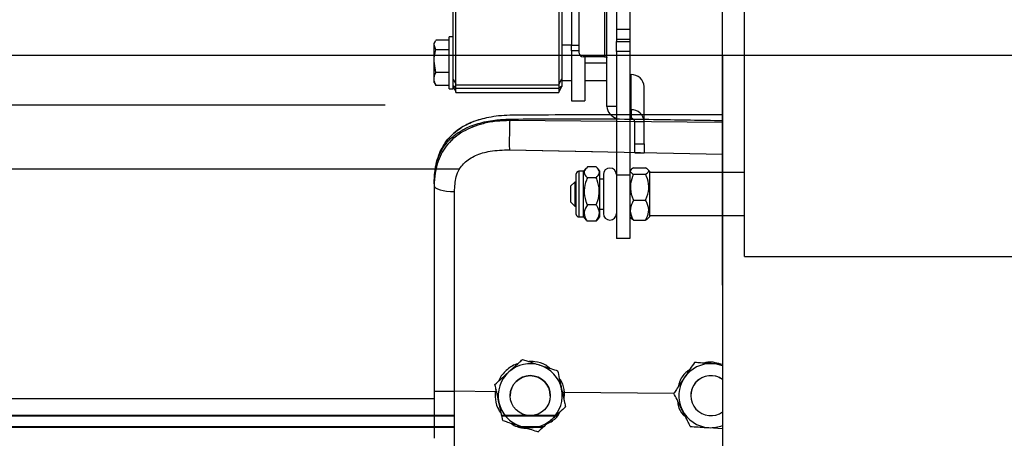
# Model space of a CAD drawing. Header units: inches. Extents: x 170 to 284, y 215 to 248.
# Tile 381 of 656: x 206.345 to 206.608, y 224.268 to 224.38. Entities that reach past the tile are written whole.
import ezdxf

# ---------------------------------------------------------------- set-up
doc = ezdxf.new("R2010")
doc.units = ezdxf.units.IN
doc.header["$LTSCALE"] = 0.25
doc.header["$MEASUREMENT"] = 0
doc.layers.add('RH FRONT OF HOOD', color=7, linetype='Continuous')

msp = doc.modelspace()

# ---------------------------------------------------------------- linework, layer by layer
at = {"layer": 'RH FRONT OF HOOD'}
for p, q in [((206.5385190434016, 224.3163068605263), (206.5385190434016, 224.4672121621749)), ((206.5326266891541, 224.3086416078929), (206.5326266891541, 224.4572977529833)), ((206.4607039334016, 224.3636854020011), (206.4607039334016, 224.4262946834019)), ((206.4613785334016, 224.3621796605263), (206.4613785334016, 224.4263159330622)), ((206.4888684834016, 224.4263159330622), (206.4888684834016, 224.3621796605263)), ((206.4897117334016, 224.426292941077), (206.4897117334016, 224.3638088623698)), ((206.5017533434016, 224.356418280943), (206.5017533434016, 224.4028902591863)), ((206.5042830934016, 224.3962795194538), (206.5042830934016, 224.3770205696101)), ((206.5078247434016, 224.3962795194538), (206.5078247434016, 224.3770205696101)), ((206.4923089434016, 224.3926313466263), (206.4923089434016, 224.3728576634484)), ((206.4943327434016, 224.3706941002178), (206.4943327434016, 224.3892882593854)), ((206.5010787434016, 224.3840420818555), (206.5010787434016, 224.369738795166)), ((206.5078247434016, 224.3770205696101), (206.5042830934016, 224.3770205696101)), ((206.5042830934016, 224.3770205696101), (206.5042830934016, 224.3743310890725)), ((206.5078247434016, 224.3770205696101), (206.5078247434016, 224.3743310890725)), ((206.4559442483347, 224.3739447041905), (206.4556107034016, 224.3733669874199)), ((206.4596583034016, 224.3741592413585), (206.456080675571, 224.3741592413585)), ((206.4607039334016, 224.3750872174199), (206.4596583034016, 224.3750872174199)), ((206.4596583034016, 224.3623752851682), (206.4596583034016, 224.3750872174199)), ((206.5078247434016, 224.3743310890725), (206.5042830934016, 224.3743310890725)), ((206.5042830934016, 224.3743310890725), (206.5042830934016, 224.3738321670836)), ((206.5078247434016, 224.3743310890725), (206.5078247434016, 224.3738321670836)), ((206.4556107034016, 224.372868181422), (206.4556107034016, 224.3733669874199)), ((206.4560806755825, 224.3715771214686), (206.4556107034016, 224.372868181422)), ((206.4556107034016, 224.3685500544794), (206.4556107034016, 224.372868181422)), ((206.4596583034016, 224.3715771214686), (206.4560806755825, 224.3715771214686)), ((206.4923089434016, 224.3728273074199), (206.4897117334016, 224.3728273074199)), ((206.4923089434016, 224.371322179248), (206.4923089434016, 224.3728576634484)), ((206.4923089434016, 224.3728576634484), (206.4943327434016, 224.3728576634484)), ((206.4923089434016, 224.371322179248), (206.4923089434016, 224.3579634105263)), ((206.4943327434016, 224.371322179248), (206.4923089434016, 224.371322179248)), ((206.5042830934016, 224.3738321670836), (206.5078247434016, 224.3738321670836)), ((206.5042830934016, 224.3711426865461), (206.5042830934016, 224.3738321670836)), ((206.5078247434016, 224.3738321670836), (206.5078247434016, 224.3711426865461)), ((202.2777556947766, 224.3701573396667), (206.7721258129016, 224.3701573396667)), ((206.5010787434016, 224.369738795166), (206.4953868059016, 224.369738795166)), ((206.4958505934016, 224.369738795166), (206.4958505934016, 224.3579634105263)), ((206.5078247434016, 224.3711426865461), (206.5042830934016, 224.3711426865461)), ((206.5042830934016, 224.3711426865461), (206.5042830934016, 224.3381107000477)), ((206.5078247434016, 224.3711426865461), (206.5078247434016, 224.3381107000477)), ((206.5326438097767, 224.3701573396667), (206.5326438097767, 224.3332527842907)), ((206.456080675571, 224.3655229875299), (206.4556107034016, 224.3685500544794)), ((206.4556107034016, 224.3637869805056), (206.4556107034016, 224.3685500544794)), ((206.4958505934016, 224.3680824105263), (206.5017533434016, 224.3680824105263)), ((206.4556107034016, 224.3628432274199), (206.4556107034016, 224.3637869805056)), ((206.4596583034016, 224.3655229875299), (206.456080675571, 224.3655229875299)), ((206.4607039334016, 224.3636854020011), (206.4613785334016, 224.3625169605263)), ((206.4607039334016, 224.361940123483), (206.4607039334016, 224.3636854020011)), ((206.4888684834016, 224.3623483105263), (206.4897117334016, 224.3638088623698)), ((206.4897117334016, 224.3638088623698), (206.4897117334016, 224.3619923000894)), ((206.4897117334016, 224.3633829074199), (206.4923089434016, 224.3633829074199)), ((206.4958505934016, 224.3633829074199), (206.5017533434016, 224.3633829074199)), ((206.5078247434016, 224.3649400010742), (206.5081957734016, 224.3649400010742)), ((206.5081957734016, 224.3555317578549), (206.5081957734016, 224.3649400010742)), ((206.4556107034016, 224.3628432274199), (206.4559442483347, 224.3622655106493)), ((206.4559873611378, 224.3622904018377), (206.456080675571, 224.3620509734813)), ((206.4596583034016, 224.3620509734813), (206.456080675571, 224.3620509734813)), ((206.4596583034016, 224.3611229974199), (206.4596583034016, 224.3623752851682)), ((206.4596583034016, 224.3611229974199), (206.4607039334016, 224.3611229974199)), ((206.4613785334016, 224.361446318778), (206.4607039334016, 224.361940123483)), ((206.4607039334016, 224.3616410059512), (206.4607039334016, 224.361940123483)), ((206.4607039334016, 224.3616410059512), (206.4613785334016, 224.3604725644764)), ((206.4607039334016, 224.3611229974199), (206.4607039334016, 224.3616410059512)), ((206.4613785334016, 224.3621796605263), (206.4888684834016, 224.3621796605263)), ((206.4613785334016, 224.3613037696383), (206.4613785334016, 224.3621796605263)), ((206.4613785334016, 224.3613037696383), (206.4888684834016, 224.3613037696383)), ((206.4613785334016, 224.3601352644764), (206.4613785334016, 224.3613037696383)), ((206.4888684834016, 224.3621796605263), (206.4888684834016, 224.3613037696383)), ((206.4888684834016, 224.3613750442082), (206.4897117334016, 224.3619923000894)), ((206.4888684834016, 224.3603039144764), (206.4897117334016, 224.3617644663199)), ((206.4888684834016, 224.3613037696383), (206.4888684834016, 224.3601352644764)), ((206.4897117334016, 224.3619923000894), (206.4897117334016, 224.3617644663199)), ((206.5117036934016, 224.3523525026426), (206.5117036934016, 224.3617607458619)), ((206.4613785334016, 224.3601352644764), (206.4888684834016, 224.3601352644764)), ((202.5904137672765, 224.3568718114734), (206.4425538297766, 224.3568718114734)), ((206.4923089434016, 224.3579634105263), (206.4958505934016, 224.3579634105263)), ((206.5042830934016, 224.356418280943), (206.5017533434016, 224.356418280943)), ((206.5081957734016, 224.3555317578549), (206.5078247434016, 224.3555317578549)), ((206.5081957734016, 224.3555317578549), (206.5081957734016, 224.3532390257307)), ((206.5081957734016, 224.3532390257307), (206.5078247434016, 224.3532390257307)), ((206.5326438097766, 224.3521234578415), (206.4757965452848, 224.3526601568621)), ((206.5117036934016, 224.3523525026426), (206.5091739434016, 224.3523525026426)), ((206.5091739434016, 224.3464822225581), (206.5091739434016, 224.3523525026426)), ((206.5117036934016, 224.3464822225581), (206.5117036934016, 224.3523525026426)), ((206.5091739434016, 224.3464822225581), (206.5117036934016, 224.3464822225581)), ((206.5091739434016, 224.3440478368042), (206.5091739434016, 224.3464822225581)), ((206.5117036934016, 224.3464822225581), (206.5117036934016, 224.3440478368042)), ((206.4757005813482, 224.3448713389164), (206.4978718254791, 224.3444003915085)), ((206.4757005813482, 224.3448713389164), (206.5326438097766, 224.3436617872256)), ((206.5091739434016, 224.3440478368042), (206.5117036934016, 224.3440478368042)), ((202.5768719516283, 224.3397961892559), (206.4624382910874, 224.3397961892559)), ((206.4962210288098, 224.3399779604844), (206.4955132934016, 224.3391522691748)), ((206.4988862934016, 224.340284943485), (206.4965251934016, 224.340284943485)), ((206.4998981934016, 224.3391522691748), (206.4992334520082, 224.3399278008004)), ((206.5088366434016, 224.3400238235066), (206.5120747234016, 224.3400238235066)), ((206.4935738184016, 224.3336528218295), (206.4935738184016, 224.3384776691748)), ((206.4955132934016, 224.3391522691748), (206.4942484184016, 224.3391522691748)), ((206.4942484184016, 224.3391522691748), (206.4942484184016, 224.33372994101)), ((206.4955132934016, 224.33372994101), (206.4955132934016, 224.3391522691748)), ((206.4988862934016, 224.337380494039), (206.4965251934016, 224.337380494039)), ((206.4998981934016, 224.33372994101), (206.4998981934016, 224.3391522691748)), ((206.5008089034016, 224.3382413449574), (206.5008089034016, 224.3278187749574)), ((206.5078247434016, 224.3381107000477), (206.5042830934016, 224.3381107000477)), ((206.5042830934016, 224.3381107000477), (206.5042830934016, 224.3211952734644)), ((206.5081926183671, 224.3395814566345), (206.5078247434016, 224.3391522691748)), ((206.5081926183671, 224.3395814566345), (206.5078247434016, 224.3391522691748)), ((206.5078247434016, 224.3381107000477), (206.5078247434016, 224.3211952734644)), ((206.5088366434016, 224.338347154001), (206.5120747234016, 224.338347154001)), ((206.5130866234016, 224.3391522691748), (206.512704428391, 224.3395981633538)), ((206.5130866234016, 224.3391522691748), (206.512704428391, 224.3395981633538)), ((206.5130866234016, 224.3391522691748), (206.5130866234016, 224.32690785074)), ((206.5385190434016, 224.3387641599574), (206.5130866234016, 224.3387641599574)), ((206.5385190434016, 224.3387641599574), (206.5130866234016, 224.3387641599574)), ((206.4556010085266, 224.3357369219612), (206.4556010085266, 224.33524860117)), ((206.4556010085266, 224.3357369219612), (206.4556010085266, 224.33524860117)), ((206.4931521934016, 224.3362344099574), (206.4921402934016, 224.3352225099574)), ((206.4931521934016, 224.3362344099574), (206.4921402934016, 224.3352225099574)), ((206.4921402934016, 224.3308376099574), (206.4921402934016, 224.3352225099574)), ((206.4935738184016, 224.3362344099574), (206.4931521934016, 224.3362344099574)), ((206.4935738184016, 224.3362344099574), (206.4931521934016, 224.3362344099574)), ((206.4931521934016, 224.3362344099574), (206.4931521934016, 224.3298257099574)), ((206.5008089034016, 224.3370439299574), (206.4998981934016, 224.3370439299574)), ((206.4935738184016, 224.32758245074), (206.4935738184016, 224.3336528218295)), ((206.4942484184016, 224.33372994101), (206.4942484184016, 224.32690785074)), ((206.4955132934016, 224.32690785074), (206.4955132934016, 224.33372994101)), ((206.4998981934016, 224.32690785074), (206.4998981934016, 224.33372994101)), ((206.5326438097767, 224.3332527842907), (206.5326438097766, 220.1328032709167)), ((206.4921402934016, 224.3308376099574), (206.4931521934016, 224.3298257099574)), ((206.4921402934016, 224.3308376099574), (206.4931521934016, 224.3298257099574)), ((206.4931521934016, 224.3298257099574), (206.4935738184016, 224.3298257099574)), ((206.4931521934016, 224.3298257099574), (206.4935738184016, 224.3298257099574)), ((206.4988862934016, 224.3301256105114), (206.4965251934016, 224.3301256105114)), ((206.5088366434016, 224.3313533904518), (206.5120747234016, 224.3313533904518)), ((206.4942484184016, 224.32690785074), (206.4955132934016, 224.32690785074)), ((206.4955132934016, 224.32690785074), (206.4962210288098, 224.3260821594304)), ((206.4992334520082, 224.3261323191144), (206.4998981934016, 224.32690785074)), ((206.4998981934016, 224.3290161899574), (206.5008089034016, 224.3290161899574)), ((206.5078247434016, 224.32690785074), (206.5081926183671, 224.3264786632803)), ((206.5078247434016, 224.32690785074), (206.5081926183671, 224.3264786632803)), ((206.512704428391, 224.326461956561), (206.5130866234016, 224.32690785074)), ((206.512704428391, 224.326461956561), (206.5130866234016, 224.32690785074)), ((206.5130866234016, 224.3272959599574), (206.5385190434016, 224.3272959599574)), ((206.5130866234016, 224.3272959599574), (206.5385190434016, 224.3272959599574)), ((206.4965251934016, 224.3257751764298), (206.4962826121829, 224.3261349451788)), ((206.4988862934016, 224.3257751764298), (206.4965251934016, 224.3257751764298)), ((206.4992278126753, 224.3261371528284), (206.4988862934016, 224.3257751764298)), ((206.5088366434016, 224.3260362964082), (206.5082562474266, 224.3265332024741)), ((206.5088366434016, 224.3260362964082), (206.5082562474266, 224.3265332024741)), ((206.5088366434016, 224.3260362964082), (206.5120747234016, 224.3260362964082)), ((206.5078247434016, 224.3211952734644), (206.5042830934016, 224.3211952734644)), ((206.5385190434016, 224.3163068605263), (206.8716027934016, 224.3163068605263)), ((206.5385190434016, 224.3163068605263), (206.8716027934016, 224.3163068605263)), ((206.4791715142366, 224.2888050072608), (206.4791715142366, 224.2888033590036)), ((206.5251150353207, 224.2880085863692), (206.5251150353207, 224.2880102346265)), ((206.5261639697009, 224.2879423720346), (206.5251150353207, 224.2880102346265)), ((206.4885896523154, 224.2858043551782), (206.4885896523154, 224.285802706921)), ((206.4718638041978, 224.2821489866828), (206.4718638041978, 224.2821473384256)), ((206.4556010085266, 224.2803878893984), (206.4556010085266, 224.2738697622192)), ((206.4719722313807, 224.2802137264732), (206.4610586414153, 224.2803181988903)), ((206.4721575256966, 224.2808032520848), (206.4719722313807, 224.2802137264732)), ((206.4719722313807, 224.2802137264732), (206.4719744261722, 224.2802135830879)), ((206.4904099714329, 224.2800371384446), (206.4898619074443, 224.2799831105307)), ((206.4903128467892, 224.277919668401), (206.4904099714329, 224.2800371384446)), ((206.4904099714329, 224.2800371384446), (206.4904116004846, 224.2800372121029)), ((206.5196436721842, 224.2797573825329), (206.4904116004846, 224.2800372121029)), ((206.5196296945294, 224.2797856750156), (206.5196296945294, 224.2797873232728)), ((206.292955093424, 224.2784037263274), (206.4556010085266, 224.2784037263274)), ((206.4759317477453, 224.2791464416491), (206.4759317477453, 224.2791456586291)), ((206.4866321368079, 224.2791456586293), (206.4866321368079, 224.2791464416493)), ((206.5241434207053, 224.2791464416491), (206.5241434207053, 224.2791456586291)), ((206.4907000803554, 224.2761476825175), (206.4907000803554, 224.2761460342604)), ((206.4610578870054, 224.2738691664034), (202.5719097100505, 224.2738691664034)), ((202.5719097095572, 224.2737537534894), (206.4610578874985, 224.2737537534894)), ((206.4887257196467, 224.2738691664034), (206.4736729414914, 224.2738691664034)), ((206.4736981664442, 224.2737537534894), (206.4886395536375, 224.2737537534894)), ((202.5719096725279, 224.2707070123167), (206.4610579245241, 224.2707070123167)), ((206.4610579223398, 224.2708213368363), (202.5719096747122, 224.2708213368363)), ((206.4556010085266, 224.2705524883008), (206.4556010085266, 224.267802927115)), ((206.484854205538, 224.2708213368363), (206.4778946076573, 224.2708213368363)), ((206.4782829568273, 224.2707070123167), (206.4847286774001, 224.2707070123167)), ((206.5289402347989, 224.2706040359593), (206.5326438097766, 224.2703642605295))]:
    msp.add_line(p, q, dxfattribs=at)
at = {"layer": 'RH FRONT OF HOOD', "flags": 128}
for points in [[(206.5010787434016, 224.369738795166), (206.5012103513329, 224.3697333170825), (206.5013369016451, 224.3697170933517), (206.5014535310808, 224.3696907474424), (206.5015557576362, 224.3696552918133), (206.5016396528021, 224.3696120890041), (206.5017019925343, 224.3695627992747), (206.5017403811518, 224.3695093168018), (206.5017533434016, 224.3694536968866)], [(206.4556010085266, 224.33524860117), (206.4557049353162, 224.3349528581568), (206.4560128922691, 224.3346679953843), (206.4565135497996, 224.3344044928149), (206.4571884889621, 224.3341720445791), (206.4580128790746, 224.3339792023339), (206.458956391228, 224.3338330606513), (206.4599843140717, 224.3337389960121), (206.4610588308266, 224.3337004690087)], [(206.4556010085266, 224.33524860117), (206.4557049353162, 224.3349528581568), (206.4560128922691, 224.3346679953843), (206.4565135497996, 224.3344044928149), (206.457188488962, 224.3341720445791), (206.4580128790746, 224.3339792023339), (206.458956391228, 224.3338330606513), (206.4599843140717, 224.3337389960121), (206.4610588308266, 224.3337004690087)]]:
    msp.add_lwpolyline(points, dxfattribs=at)
at = {"layer": 'RH FRONT OF HOOD'}
msp.add_circle((206.4812819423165, 224.2791456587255), 0.005350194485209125, dxfattribs=at)
for centre, radius, start, end in [((206.4953397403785, 224.3707460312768), 0.001008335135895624, 182.9521409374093, 272.6753367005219), ((206.5083524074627, 224.3615879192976), 0.003355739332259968, 2.952140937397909, 92.67533670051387), ((206.5049821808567, 224.3565189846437), 0.003230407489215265, 181.7864099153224, 257.501829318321), ((206.5083524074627, 224.3521796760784), 0.003355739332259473, 2.952140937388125, 92.67533670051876), ((206.5082394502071, 224.3523043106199), 0.0009357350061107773, 2.952140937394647, 92.67533670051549), ((206.5025459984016, 224.3382413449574), 0.001737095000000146, 0, 180), ((206.4942484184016, 224.3384776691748), 0.0006746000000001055, 90, 180), ((206.4942484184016, 224.32758245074), 0.0006746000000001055, 180, 270.0000000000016), ((206.5025459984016, 224.3278187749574), 0.001737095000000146, 180, 0), ((206.4812819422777, 224.2791464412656), 0.008560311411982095, 72.32793711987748, 132.3279357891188), ((206.4812819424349, 224.2791464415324), 0.008560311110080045, 12.32793744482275, 72.32793758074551), ((206.5294936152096, 224.2791464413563), 0.008560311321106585, 86.29353550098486, 146.2935346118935), ((206.5294936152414, 224.2791464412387), 0.008560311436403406, 68.4076756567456, 86.29353576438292), ((206.4812819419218, 224.2791464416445), 0.008560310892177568, 132.327935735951, 192.3279369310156), ((206.4812819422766, 224.2791464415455), 0.005350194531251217, 1.112057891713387e-06, 179.9999988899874), ((206.5294936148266, 224.2791464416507), 0.008560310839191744, 146.2935348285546, 206.2935362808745), ((206.5294936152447, 224.2791464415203), 0.005350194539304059, 53.92810144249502, 179.9999986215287), ((206.5294936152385, 224.2791456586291), 0.005350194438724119, 53.92810057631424, 306.0718994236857), ((206.4812819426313, 224.2791464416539), 0.00856031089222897, 312.327935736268, 12.32793693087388), ((206.4812819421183, 224.2791464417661), 0.00856031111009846, 192.3279374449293, 252.3279375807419), ((206.5294936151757, 224.2791464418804), 0.008560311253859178, 206.2935366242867, 266.2935360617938), ((206.4812819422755, 224.2791464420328), 0.008560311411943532, 252.3279371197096, 312.3279357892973), ((206.529493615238, 224.279146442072), 0.008560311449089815, 266.2935357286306, 291.5923243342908)]:
    msp.add_arc(centre, radius, start, end, dxfattribs=at)
for points, knots in [([(206.4556107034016, 224.372868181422), (206.4556110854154, 224.3728987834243), (206.4556155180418, 224.373253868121), (206.4558098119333, 224.373601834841), (206.4559873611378, 224.373919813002)], [0, 0, 0, 0, 0.08618226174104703, 0.9999999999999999, 0.9999999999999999, 0.9999999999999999, 0.9999999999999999]), ([(206.4556107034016, 224.3685500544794), (206.4556111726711, 224.3686217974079), (206.455617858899, 224.3696440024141), (206.4558576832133, 224.3706457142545), (206.4560806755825, 224.3715771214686)], [0, 0, 0, 0, 0.07018448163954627, 1, 1, 1, 1]), ([(206.4556107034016, 224.3637869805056), (206.4556176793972, 224.3639448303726), (206.4556436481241, 224.3645324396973), (206.4558960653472, 224.3651045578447), (206.456080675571, 224.3655229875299)], [0, 0, 0, 0, 0.2686306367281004, 1, 1, 1, 1]), ([(206.456080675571, 224.3620509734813), (206.4560097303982, 224.3621967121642), (206.4557342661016, 224.3627625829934), (206.4556633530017, 224.3633504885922), (206.4556107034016, 224.3637869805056)], [0, 0, 0, 0, 0.2575476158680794, 1, 1, 1, 1]), ([(206.4556010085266, 224.3357369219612), (206.4556637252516, 224.3370933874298), (206.4557821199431, 224.3396540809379), (206.4567516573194, 224.3431450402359), (206.4580408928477, 224.345556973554), (206.4594047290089, 224.3472596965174), (206.4604876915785, 224.3483030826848), (206.4615466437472, 224.3491315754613), (206.4625360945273, 224.3497915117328), (206.4637704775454, 224.3504865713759), (206.4653644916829, 224.3512122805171), (206.4680282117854, 224.3521203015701), (206.4715633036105, 224.3528802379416), (206.474469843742, 224.3530115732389), (206.4757965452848, 224.3530715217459)], [0, 0, 0, 0, 0.1307156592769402, 0.2467609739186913, 0.3577928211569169, 0.4170971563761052, 0.4791482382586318, 0.5177152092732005, 0.5590896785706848, 0.6032945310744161, 0.663348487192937, 0.7353692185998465, 0.8792082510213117, 1, 1, 1, 1]), ([(206.4556010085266, 224.3357369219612), (206.4556637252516, 224.3370933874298), (206.4557821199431, 224.3396540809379), (206.4567516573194, 224.3431450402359), (206.4580408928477, 224.345556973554), (206.4594047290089, 224.3472596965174), (206.4604876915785, 224.3483030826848), (206.4615466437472, 224.3491315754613), (206.4625360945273, 224.3497915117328), (206.4637704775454, 224.3504865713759), (206.4653644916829, 224.3512122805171), (206.4680282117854, 224.3521203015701), (206.4715633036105, 224.3528802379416), (206.474469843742, 224.3530115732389), (206.4757965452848, 224.3530715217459)], [0, 0, 0, 0, 0.1307156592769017, 0.2467609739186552, 0.3577928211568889, 0.4170971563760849, 0.4791482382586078, 0.5177152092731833, 0.5590896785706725, 0.6032945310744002, 0.6633484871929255, 0.7353692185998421, 0.8792082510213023, 1, 1, 1, 1]), ([(206.4556874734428, 224.3377800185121), (206.4558064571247, 224.3388504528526), (206.456021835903, 224.3407881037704), (206.4567667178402, 224.3433067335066), (206.4576239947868, 224.3452164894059), (206.4586992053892, 224.3469691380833), (206.4600142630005, 224.348557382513), (206.4614849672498, 224.349852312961), (206.4628586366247, 224.3508121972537), (206.4643012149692, 224.3516436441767), (206.4666794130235, 224.3527107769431), (206.4696158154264, 224.353523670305), (206.4729247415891, 224.3540521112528), (206.4748164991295, 224.3541251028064), (206.4758151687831, 224.3541636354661)], [0, 0, 0, 0, 0.1084465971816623, 0.1963050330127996, 0.269182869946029, 0.3279968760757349, 0.4149595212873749, 0.4916410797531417, 0.53897604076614, 0.5941910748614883, 0.6694152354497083, 0.8148545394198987, 0.9022606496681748, 1, 1, 1, 1]), ([(206.4686430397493, 224.3531343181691), (206.4677777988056, 224.3529166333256), (206.4658946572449, 224.3524428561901), (206.4636454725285, 224.3513186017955), (206.4616545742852, 224.350004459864), (206.4600146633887, 224.3485568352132), (206.4586991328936, 224.3469692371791), (206.4576240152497, 224.3452164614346), (206.4567667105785, 224.3433067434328), (206.4560218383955, 224.3407881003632), (206.4558064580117, 224.3388504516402), (206.4556874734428, 224.3377800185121)], [0, 0, 0, 0, 0.1184925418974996, 0.2578914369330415, 0.3525112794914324, 0.4535004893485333, 0.5680298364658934, 0.6454875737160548, 0.7414673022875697, 0.8571764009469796, 1, 1, 1, 1]), ([(206.4757965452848, 224.3530715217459), (206.4821023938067, 224.3531108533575), (206.495341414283, 224.3531934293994), (206.5142910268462, 224.3530122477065), (206.5269315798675, 224.3527912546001), (206.5326438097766, 224.3526913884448)], [0, 0, 0, 0, 0.3326703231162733, 0.6984356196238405, 1, 1, 1, 1]), ([(206.4758151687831, 224.3541636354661), (206.4850321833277, 224.3542315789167), (206.5031190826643, 224.3543649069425), (206.5220626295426, 224.3543075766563), (206.5317883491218, 224.3542547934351), (206.5326438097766, 224.3542501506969)], [0, 0, 0, 0, 0.4865830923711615, 0.9548405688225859, 1, 1, 1, 1]), ([(206.4757965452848, 224.3526601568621), (206.474580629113, 224.3526268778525), (206.4721488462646, 224.3525603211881), (206.4688080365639, 224.3519385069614), (206.4658502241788, 224.3509962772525), (206.4633076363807, 224.34977860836), (206.4610761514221, 224.3482331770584), (206.4592044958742, 224.3463919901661), (206.4577235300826, 224.3442616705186), (206.4565479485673, 224.3416924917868), (206.455755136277, 224.3386406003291), (206.4556524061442, 224.3363797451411), (206.4556010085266, 224.33524860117)], [0, 0, 0, 0, 0.1111703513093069, 0.2223361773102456, 0.3162781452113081, 0.4102081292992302, 0.5024030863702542, 0.5945790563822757, 0.6845432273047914, 0.7745043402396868, 0.8871807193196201, 0.9999999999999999, 0.9999999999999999, 0.9999999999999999, 0.9999999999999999]), ([(206.4757965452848, 224.3526601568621), (206.4745997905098, 224.3526284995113), (206.4721675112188, 224.3525641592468), (206.4688379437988, 224.3519454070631), (206.4658595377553, 224.3510022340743), (206.4633279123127, 224.3497886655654), (206.4610823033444, 224.3482427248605), (206.4592197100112, 224.3464075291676), (206.457726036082, 224.3442723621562), (206.4565567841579, 224.34171780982), (206.4557599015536, 224.3386414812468), (206.4556544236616, 224.3363891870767), (206.4556010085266, 224.33524860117)], [0, 0, 0, 0, 0.1094013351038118, 0.2223468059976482, 0.315179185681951, 0.4102231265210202, 0.5012749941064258, 0.5946006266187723, 0.6834485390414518, 0.7745330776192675, 0.8858211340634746, 1, 1, 1, 1]), ([(206.4757965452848, 224.3526601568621), (206.475774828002, 224.3520843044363), (206.4757297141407, 224.3508880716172), (206.4756886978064, 224.3486630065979), (206.4756754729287, 224.3464856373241), (206.4756924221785, 224.345395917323), (206.4757005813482, 224.3448713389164)], [0, 0, 0, 0, 0.2406941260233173, 0.4999999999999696, 0.7593058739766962, 1, 1, 1, 1]), ([(206.4757965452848, 224.3526601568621), (206.475774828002, 224.3520843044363), (206.4757297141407, 224.3508880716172), (206.4756886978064, 224.3486630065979), (206.4756754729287, 224.3464856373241), (206.4756924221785, 224.345395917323), (206.4757005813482, 224.3448713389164)], [0, 0, 0, 0, 0.2406941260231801, 0.4999999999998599, 0.7593058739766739, 1, 1, 1, 1]), ([(206.4614844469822, 224.3376337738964), (206.4614844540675, 224.337633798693), (206.4615870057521, 224.3379927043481), (206.4620821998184, 224.3393988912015), (206.4636182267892, 224.3416015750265), (206.4666852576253, 224.343504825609), (206.470801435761, 224.3447164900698), (206.4739542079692, 224.3448161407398), (206.4757005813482, 224.3448713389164)], [0, 0, 0, 0, 4.497367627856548e-06, 0.06509473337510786, 0.261670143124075, 0.475310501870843, 0.7093656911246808, 1, 1, 1, 1]), ([(206.4614844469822, 224.3376337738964), (206.4614844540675, 224.337633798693), (206.4615870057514, 224.3379927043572), (206.4620821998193, 224.3393988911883), (206.4636182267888, 224.3416015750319), (206.4666852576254, 224.3435048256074), (206.470801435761, 224.3447164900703), (206.4739542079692, 224.34481614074), (206.4757005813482, 224.3448713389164)], [0, 0, 0, 0, 4.497367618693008e-06, 0.06509473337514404, 0.261670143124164, 0.4753105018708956, 0.709365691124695, 1, 1, 1, 1]), ([(206.4965251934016, 224.340284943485), (206.4961687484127, 224.3398886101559), (206.4954517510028, 224.3390913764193), (206.4958353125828, 224.3380653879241), (206.4963765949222, 224.3375280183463), (206.4965251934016, 224.337380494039)], [0, 0, 0, 0, 0.4176583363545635, 0.8401294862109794, 0.9999999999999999, 0.9999999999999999, 0.9999999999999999, 0.9999999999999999]), ([(206.4988862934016, 224.337380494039), (206.4992427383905, 224.3377768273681), (206.4999597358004, 224.3385740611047), (206.4995761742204, 224.3396000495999), (206.499034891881, 224.3401374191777), (206.4988862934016, 224.340284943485)], [0, 0, 0, 0, 0.417658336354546, 0.840129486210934, 1, 1, 1, 1]), ([(206.5088366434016, 224.3400238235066), (206.5084801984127, 224.339795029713), (206.5077632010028, 224.3393348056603), (206.5081467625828, 224.3387425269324), (206.5086880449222, 224.3384323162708), (206.5088366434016, 224.338347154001)], [0, 0, 0, 0, 0.417658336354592, 0.840129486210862, 1, 1, 1, 1]), ([(206.5088366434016, 224.3400238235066), (206.5084801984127, 224.339795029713), (206.5077632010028, 224.3393348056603), (206.5081467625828, 224.3387425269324), (206.5086880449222, 224.3384323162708), (206.5088366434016, 224.338347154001)], [0, 0, 0, 0, 0.417658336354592, 0.840129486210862, 1, 1, 1, 1]), ([(206.5120747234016, 224.338347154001), (206.5124311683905, 224.3385759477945), (206.5131481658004, 224.3390361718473), (206.5127646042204, 224.3396284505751), (206.512223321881, 224.3399386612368), (206.5120747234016, 224.3400238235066)], [0, 0, 0, 0, 0.4176583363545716, 0.8401294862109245, 1, 1, 1, 1]), ([(206.5120747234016, 224.338347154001), (206.5124311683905, 224.3385759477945), (206.5131481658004, 224.3390361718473), (206.5127646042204, 224.3396284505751), (206.512223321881, 224.3399386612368), (206.5120747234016, 224.3400238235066)], [0, 0, 0, 0, 0.4176583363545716, 0.8401294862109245, 1, 1, 1, 1]), ([(206.4610588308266, 224.3337004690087), (206.4611288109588, 224.3350251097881), (206.4611987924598, 224.3363497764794), (206.4614844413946, 224.3376337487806), (206.4614844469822, 224.3376337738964)], [0, 0, 0, 0, 0.9999804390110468, 0.9999999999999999, 0.9999999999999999, 0.9999999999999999, 0.9999999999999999]), ([(206.4610588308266, 224.3337004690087), (206.4611288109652, 224.3350251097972), (206.4611987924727, 224.3363497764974), (206.4614844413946, 224.3376337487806), (206.4614844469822, 224.3376337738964)], [0, 0, 0, 0, 0.999980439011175, 1, 1, 1, 1]), ([(206.4965251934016, 224.337380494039), (206.4964405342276, 224.3371764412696), (206.4959985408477, 224.3361111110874), (206.4954903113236, 224.333975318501), (206.4958924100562, 224.3316786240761), (206.4963967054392, 224.3304409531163), (206.4965251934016, 224.3301256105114)], [0, 0, 0, 0, 0.08872718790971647, 0.4632318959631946, 0.8632384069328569, 1, 1, 1, 1]), ([(206.4988862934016, 224.3301256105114), (206.499014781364, 224.3304409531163), (206.4995190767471, 224.3316786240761), (206.4999211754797, 224.333975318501), (206.4994129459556, 224.3361111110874), (206.4989709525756, 224.3371764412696), (206.4988862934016, 224.337380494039)], [0, 0, 0, 0, 0.1367615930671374, 0.5367681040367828, 0.9112728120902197, 1, 1, 1, 1]), ([(206.5088366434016, 224.338347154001), (206.5087519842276, 224.338150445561), (206.5083099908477, 224.3371234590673), (206.5078017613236, 224.3350645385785), (206.5082038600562, 224.3328505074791), (206.5087081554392, 224.3316573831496), (206.5088366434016, 224.3313533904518)], [0, 0, 0, 0, 0.08872718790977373, 0.4632318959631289, 0.8632384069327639, 1, 1, 1, 1]), ([(206.5088366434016, 224.338347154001), (206.5087519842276, 224.338150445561), (206.5083099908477, 224.3371234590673), (206.5078017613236, 224.3350645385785), (206.5082038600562, 224.3328505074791), (206.5087081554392, 224.3316573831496), (206.5088366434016, 224.3313533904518)], [0, 0, 0, 0, 0.08872718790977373, 0.4632318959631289, 0.8632384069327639, 1, 1, 1, 1]), ([(206.5120747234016, 224.3313533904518), (206.512203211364, 224.3316573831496), (206.5127075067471, 224.3328505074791), (206.5131096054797, 224.3350645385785), (206.5126013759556, 224.3371234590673), (206.5121593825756, 224.338150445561), (206.5120747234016, 224.338347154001)], [0, 0, 0, 0, 0.1367615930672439, 0.5367681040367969, 0.911272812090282, 0.9999999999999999, 0.9999999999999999, 0.9999999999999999, 0.9999999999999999]), ([(206.5120747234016, 224.3313533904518), (206.512203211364, 224.3316573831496), (206.5127075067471, 224.3328505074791), (206.5131096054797, 224.3350645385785), (206.5126013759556, 224.3371234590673), (206.5121593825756, 224.338150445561), (206.5120747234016, 224.338347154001)], [0, 0, 0, 0, 0.1367615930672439, 0.5367681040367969, 0.911272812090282, 0.9999999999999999, 0.9999999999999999, 0.9999999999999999, 0.9999999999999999]), ([(206.4556010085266, 224.33524860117), (206.4556010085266, 224.3316184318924), (206.4556010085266, 224.3243475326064), (206.4556010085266, 224.3132667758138), (206.4556010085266, 224.3020841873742), (206.4556010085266, 224.2911155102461), (206.4556010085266, 224.2838676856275), (206.4556010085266, 224.2803878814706)], [0, 0, 0, 0, 0.2027568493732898, 0.4061035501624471, 0.6088604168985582, 0.8122072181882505, 1, 1, 1, 1]), ([(206.4610586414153, 224.2803182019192), (206.4610586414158, 224.2803182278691), (206.4610587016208, 224.2837045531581), (206.4610587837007, 224.2907512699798), (206.4610588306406, 224.3014244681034), (206.4610588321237, 224.3123005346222), (206.4610588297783, 224.3230878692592), (206.4610588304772, 224.3301629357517), (206.4610588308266, 224.3337004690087)], [0, 0, 0, 0, 1.439079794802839e-06, 0.1877923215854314, 0.3908439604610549, 0.59389561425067, 0.7969478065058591, 1, 1, 1, 1]), ([(206.4965251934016, 224.3301256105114), (206.4961687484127, 224.3295319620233), (206.4954517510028, 224.3283378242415), (206.4958353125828, 224.3268010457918), (206.4963765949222, 224.3259961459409), (206.4965251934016, 224.3257751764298)], [0, 0, 0, 0, 0.4176583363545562, 0.8401294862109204, 1, 1, 1, 1]), ([(206.4988862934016, 224.3257751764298), (206.4992427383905, 224.3263688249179), (206.4999597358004, 224.3275629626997), (206.4995761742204, 224.3290997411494), (206.499034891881, 224.3299046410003), (206.4988862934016, 224.3301256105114)], [0, 0, 0, 0, 0.4176583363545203, 0.8401294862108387, 0.9999999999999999, 0.9999999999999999, 0.9999999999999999, 0.9999999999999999]), ([(206.5088366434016, 224.3313533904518), (206.5084801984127, 224.3306278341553), (206.5077632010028, 224.3291683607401), (206.5081467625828, 224.3272901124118), (206.5086880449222, 224.326306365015), (206.5088366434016, 224.3260362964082)], [0, 0, 0, 0, 0.4176583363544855, 0.8401294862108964, 1, 1, 1, 1]), ([(206.5088366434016, 224.3313533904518), (206.5084801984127, 224.3306278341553), (206.5077632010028, 224.3291683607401), (206.5081467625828, 224.3272901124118), (206.5086880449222, 224.326306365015), (206.5088366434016, 224.3260362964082)], [0, 0, 0, 0, 0.4176583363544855, 0.8401294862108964, 1, 1, 1, 1]), ([(206.5120747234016, 224.3260362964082), (206.5124311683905, 224.3267618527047), (206.5131481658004, 224.3282213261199), (206.5127646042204, 224.3300995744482), (206.512223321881, 224.331083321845), (206.5120747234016, 224.3313533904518)], [0, 0, 0, 0, 0.417658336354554, 0.8401294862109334, 1, 1, 1, 1]), ([(206.5120747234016, 224.3260362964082), (206.5124311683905, 224.3267618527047), (206.5131481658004, 224.3282213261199), (206.5127646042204, 224.3300995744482), (206.512223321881, 224.331083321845), (206.5120747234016, 224.3313533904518)], [0, 0, 0, 0, 0.417658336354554, 0.8401294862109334, 1, 1, 1, 1]), ([(206.5126242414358, 224.3265306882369), (206.5125999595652, 224.3264508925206), (206.512547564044, 224.3262787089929), (206.5122398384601, 224.3261209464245), (206.5120747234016, 224.3260362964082)], [0, 0, 0, 0, 0.4634340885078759, 1, 1, 1, 1]), ([(206.5126242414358, 224.3265306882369), (206.5125999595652, 224.3264508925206), (206.512547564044, 224.3262787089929), (206.5122398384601, 224.3261209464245), (206.5120747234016, 224.3260362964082)], [0, 0, 0, 0, 0.4634340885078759, 1, 1, 1, 1]), ([(206.4778922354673, 224.2876399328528), (206.4777570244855, 224.2876098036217), (206.4766052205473, 224.2873531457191), (206.4748479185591, 224.2858943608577), (206.4732291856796, 224.2842847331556), (206.4729013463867, 224.2831764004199), (206.4728680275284, 224.2830637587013)], [0, 0, 0, 0, 0.05931474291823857, 0.505276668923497, 0.9497204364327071, 1, 1, 1, 1]), ([(206.4755176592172, 224.2854772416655), (206.4764581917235, 224.2863338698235), (206.4777126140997, 224.2874763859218), (206.4788795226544, 224.2885390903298), (206.4791715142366, 224.2888050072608)], [0, 0, 0, 0, 0.7497733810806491, 1, 1, 1, 1]), ([(206.4755176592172, 224.2854751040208), (206.4764581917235, 224.2863317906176), (206.4777126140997, 224.2874743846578), (206.4788795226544, 224.2885373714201), (206.4791715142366, 224.2888033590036)], [0, 0, 0, 0, 0.7497733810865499, 1, 1, 1, 1]), ([(206.4791715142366, 224.2888050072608), (206.4795692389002, 224.2886783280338), (206.4810740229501, 224.2881990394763), (206.4826909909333, 224.2876839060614), (206.483880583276, 224.2873049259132)], [0, 0, 0, 0, 0.264306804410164, 0.9999999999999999, 0.9999999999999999, 0.9999999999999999, 0.9999999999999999]), ([(206.4791715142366, 224.2888033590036), (206.4795692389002, 224.2886766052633), (206.4810740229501, 224.2881970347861), (206.4826909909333, 224.2876818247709), (206.483880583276, 224.2873027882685)], [0, 0, 0, 0, 0.2643068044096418, 1, 1, 1, 1]), ([(206.4865420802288, 224.2864568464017), (206.4861853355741, 224.2867469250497), (206.4850217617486, 224.2876930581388), (206.4829702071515, 224.2882605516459), (206.4814006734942, 224.2882643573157), (206.480864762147, 224.2882656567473)], [0, 0, 0, 0, 0.225516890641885, 0.7355556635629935, 1, 1, 1, 1]), ([(206.483880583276, 224.2873049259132), (206.4840669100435, 224.2872455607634), (206.4855242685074, 224.28678123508), (206.4871223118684, 224.2862719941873), (206.4884466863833, 224.2858499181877), (206.4885896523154, 224.2858043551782)], [0, 0, 0, 0, 0.1156468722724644, 0.90453427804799, 1, 1, 1, 1]), ([(206.483880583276, 224.2873027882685), (206.4840669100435, 224.2872434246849), (206.4855242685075, 224.2867791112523), (206.4871223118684, 224.2862700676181), (206.4884466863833, 224.285848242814), (206.4885896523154, 224.285802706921)], [0, 0, 0, 0, 0.1156468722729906, 0.9045342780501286, 1, 1, 1, 1]), ([(206.5251150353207, 224.2880102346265), (206.5247352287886, 224.2874409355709), (206.5239666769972, 224.2862889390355), (206.5230305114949, 224.2848856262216), (206.5224945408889, 224.2840821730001), (206.522372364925, 224.2838990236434)], [0, 0, 0, 0, 0.4299704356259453, 0.8700602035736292, 0.9999999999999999, 0.9999999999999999, 0.9999999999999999, 0.9999999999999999]), ([(206.5251150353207, 224.2880085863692), (206.5247352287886, 224.2874391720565), (206.5239666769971, 224.2862869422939), (206.5230305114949, 224.2848834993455), (206.5224945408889, 224.2840800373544), (206.5223723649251, 224.2838968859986)], [0, 0, 0, 0, 0.429970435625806, 0.8700602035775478, 0.9999999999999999, 0.9999999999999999, 0.9999999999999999, 0.9999999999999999]), ([(206.5300469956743, 224.2876888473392), (206.5287774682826, 224.2877711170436), (206.5270842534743, 224.2878808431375), (206.5255091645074, 224.2879830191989), (206.5251150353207, 224.2880085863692)], [0, 0, 0, 0, 0.749773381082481, 1, 1, 1, 1]), ([(206.5321185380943, 224.2875567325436), (206.5314576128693, 224.2877567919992), (206.5301872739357, 224.2881413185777), (206.5286240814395, 224.2881661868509), (206.5278441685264, 224.2879040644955), (206.5276683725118, 224.2878449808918)], [0, 0, 0, 0, 0.4565421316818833, 0.8775020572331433, 0.9999999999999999, 0.9999999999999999, 0.9999999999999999, 0.9999999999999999]), ([(206.5326438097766, 224.2875207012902), (206.5320008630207, 224.2875623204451), (206.5311420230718, 224.2876179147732), (206.5302669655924, 224.2876745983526), (206.5300469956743, 224.2876888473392)], [0, 0, 0, 0, 0.7486223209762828, 1, 1, 1, 1]), ([(206.4718638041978, 224.2821489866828), (206.4723697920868, 224.2826099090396), (206.4733936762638, 224.2835426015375), (206.4746408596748, 224.2846786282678), (206.4753548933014, 224.2853289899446), (206.4755176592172, 224.2854772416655)], [0, 0, 0, 0, 0.4299704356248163, 0.870060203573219, 0.9999999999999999, 0.9999999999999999, 0.9999999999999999, 0.9999999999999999]), ([(206.4718638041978, 224.2821473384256), (206.4723697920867, 224.2826081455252), (206.4733936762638, 224.283540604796), (206.4746408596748, 224.2846765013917), (206.4753548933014, 224.2853268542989), (206.4755176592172, 224.2854751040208)], [0, 0, 0, 0, 0.4299704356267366, 0.8700602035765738, 1, 1, 1, 1]), ([(206.4885896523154, 224.2858043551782), (206.4887357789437, 224.2851357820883), (206.4890314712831, 224.283782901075), (206.4893916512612, 224.282134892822), (206.4895978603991, 224.2811913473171), (206.4896448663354, 224.2809762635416)], [0, 0, 0, 0, 0.4299704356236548, 0.870060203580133, 0.9999999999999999, 0.9999999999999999, 0.9999999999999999, 0.9999999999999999]), ([(206.4885896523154, 224.285802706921), (206.4887357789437, 224.2851340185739), (206.4890314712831, 224.2837809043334), (206.4893916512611, 224.2821327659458), (206.4895978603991, 224.2811892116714), (206.4896448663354, 224.2809741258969)], [0, 0, 0, 0, 0.4299704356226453, 0.8700602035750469, 0.9999999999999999, 0.9999999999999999, 0.9999999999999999, 0.9999999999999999]), ([(206.5237730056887, 224.2859986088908), (206.5234534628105, 224.2857806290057), (206.5223000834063, 224.2849938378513), (206.5212067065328, 224.2833932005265), (206.5209088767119, 224.2819884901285), (206.5208207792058, 224.2815729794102)], [0, 0, 0, 0, 0.2125142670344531, 0.7670631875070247, 1, 1, 1, 1]), ([(206.4729190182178, 224.2773187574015), (206.4726473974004, 224.2785616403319), (206.4722851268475, 224.2802193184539), (206.4719481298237, 224.2817614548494), (206.4718638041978, 224.2821473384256)], [0, 0, 0, 0, 0.7497733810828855, 0.9999999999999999, 0.9999999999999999, 0.9999999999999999, 0.9999999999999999]), ([(206.4904116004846, 224.2800372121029), (206.4904115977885, 224.2800372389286), (206.4903135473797, 224.2810128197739), (206.4900534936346, 224.2824050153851), (206.4892489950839, 224.2834944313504), (206.489029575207, 224.2837915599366)], [0, 0, 0, 0, 1.99976993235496e-05, 0.7272642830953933, 1, 1, 1, 1]), ([(206.522372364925, 224.2838990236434), (206.5216663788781, 224.2828406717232), (206.5207247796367, 224.281429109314), (206.519848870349, 224.2801159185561), (206.5196296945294, 224.2797873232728)], [0, 0, 0, 0, 0.7497733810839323, 1, 1, 1, 1]), ([(206.5223723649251, 224.2838968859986), (206.5216663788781, 224.2828385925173), (206.5207247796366, 224.2814271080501), (206.5198488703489, 224.2801141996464), (206.5196296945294, 224.2797856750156)], [0, 0, 0, 0, 0.7497733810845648, 1, 1, 1, 1]), ([(206.4610588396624, 224.2396276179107), (206.461058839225, 224.2398903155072), (206.4610588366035, 224.2414647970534), (206.4610588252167, 224.2448961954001), (206.4610587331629, 224.2504975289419), (206.4610584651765, 224.2569373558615), (206.4610581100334, 224.2641633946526), (206.461057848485, 224.2720382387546), (206.4610578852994, 224.2775662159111), (206.4610579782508, 224.2803181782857), (206.4610579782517, 224.2803182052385)], [0, 0, 0, 0, 0.03155846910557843, 0.1891461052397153, 0.3467338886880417, 0.50432776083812, 0.6619226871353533, 0.8309600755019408, 0.9999983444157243, 1, 1, 1, 1]), ([(206.4719744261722, 224.2802135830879), (206.4719406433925, 224.2797597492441), (206.4718338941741, 224.2783256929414), (206.4722505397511, 224.2761631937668), (206.4732020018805, 224.2748067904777), (206.4735884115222, 224.2742559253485)], [0, 0, 0, 0, 0.2156616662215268, 0.6814629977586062, 1, 1, 1, 1]), ([(206.4896448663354, 224.2809762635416), (206.4899164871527, 224.2797333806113), (206.4902787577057, 224.2780757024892), (206.4906157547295, 224.2765335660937), (206.4907000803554, 224.2761476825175)], [0, 0, 0, 0, 0.7497733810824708, 1, 1, 1, 1]), ([(206.4896448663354, 224.2809741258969), (206.4899164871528, 224.2797313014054), (206.4902787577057, 224.2780737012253), (206.4906157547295, 224.276531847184), (206.4907000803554, 224.2761460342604)], [0, 0, 0, 0, 0.7497733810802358, 1, 1, 1, 1]), ([(206.5218189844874, 224.2753544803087), (206.5217323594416, 224.2755298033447), (206.5210548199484, 224.2769010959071), (206.5203118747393, 224.2784048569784), (206.5196961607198, 224.279651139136), (206.5196296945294, 224.2797856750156)], [0, 0, 0, 0, 0.1156468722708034, 0.9045342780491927, 1, 1, 1, 1]), ([(206.4739742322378, 224.272490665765), (206.4738281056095, 224.2731592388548), (206.4735324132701, 224.2745121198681), (206.473172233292, 224.2761601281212), (206.4729660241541, 224.2771036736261), (206.4729190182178, 224.2773187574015)], [0, 0, 0, 0, 0.4299704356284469, 0.8700602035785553, 0.9999999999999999, 0.9999999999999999, 0.9999999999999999, 0.9999999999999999]), ([(206.520565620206, 224.277891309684), (206.5206141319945, 224.2774293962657), (206.5207607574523, 224.2760332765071), (206.5216064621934, 224.2744367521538), (206.5225405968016, 224.2736282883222), (206.5227700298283, 224.2734297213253)], [0, 0, 0, 0, 0.2716700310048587, 0.8211147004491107, 0.9999999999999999, 0.9999999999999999, 0.9999999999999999, 0.9999999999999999]), ([(206.485689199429, 224.2715818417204), (206.4861979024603, 224.2718439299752), (206.4876041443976, 224.2725684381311), (206.4888446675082, 224.273799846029), (206.4892239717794, 224.2747795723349), (206.4892370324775, 224.2748133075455)], [0, 0, 0, 0, 0.3536960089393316, 0.977745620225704, 0.9999999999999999, 0.9999999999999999, 0.9999999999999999, 0.9999999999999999]), ([(206.4907000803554, 224.2761460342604), (206.4901940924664, 224.2756851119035), (206.4891702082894, 224.2747524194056), (206.4879230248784, 224.2736163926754), (206.4872089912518, 224.2729660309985), (206.4870462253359, 224.2728177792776)], [0, 0, 0, 0, 0.4299704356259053, 0.8700602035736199, 0.9999999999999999, 0.9999999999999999, 0.9999999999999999, 0.9999999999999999]), ([(206.5240082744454, 224.2709237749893), (206.5238233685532, 224.2712979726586), (206.5231237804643, 224.2727137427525), (206.5223720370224, 224.2742351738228), (206.5218189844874, 224.2753544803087)], [0, 0, 0, 0, 0.2643068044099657, 1, 1, 1, 1]), ([(206.4556010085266, 224.2735089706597), (206.4556010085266, 224.272769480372), (206.4556010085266, 224.2718590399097), (206.4556010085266, 224.2709861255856), (206.4556010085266, 224.2708222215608)], [0, 0, 0, 0, 0.8122335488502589, 1, 1, 1, 1]), ([(206.4739742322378, 224.272490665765), (206.4743719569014, 224.2723639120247), (206.4758767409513, 224.2718843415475), (206.4774937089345, 224.2713691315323), (206.4786833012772, 224.2709900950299)], [0, 0, 0, 0, 0.2643068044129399, 1, 1, 1, 1]), ([(206.4761328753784, 224.2718027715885), (206.476212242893, 224.2717360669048), (206.477085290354, 224.2710023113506), (206.478655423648, 224.2705231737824), (206.4800899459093, 224.2704387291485), (206.4804875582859, 224.2704153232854)], [0, 0, 0, 0, 0.06740964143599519, 0.7415101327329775, 1, 1, 1, 1]), ([(206.4870462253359, 224.2728177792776), (206.4861056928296, 224.2719611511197), (206.4848512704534, 224.2708186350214), (206.4836843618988, 224.2697559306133), (206.4833923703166, 224.2694900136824)], [0, 0, 0, 0, 0.749773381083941, 0.9999999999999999, 0.9999999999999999, 0.9999999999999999, 0.9999999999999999]), ([(206.4786833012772, 224.2709900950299), (206.4788696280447, 224.2709307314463), (206.4803269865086, 224.2704664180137), (206.4819250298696, 224.2699573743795), (206.4832494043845, 224.2695355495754), (206.4833923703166, 224.2694900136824)], [0, 0, 0, 0, 0.1156468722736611, 0.9045342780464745, 0.9999999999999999, 0.9999999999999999, 0.9999999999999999, 0.9999999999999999]), ([(206.5240082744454, 224.2709237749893), (206.5246912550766, 224.2708794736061), (206.5260732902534, 224.2707898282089), (206.5277567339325, 224.2706807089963), (206.5287205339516, 224.2706182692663), (206.5289402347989, 224.2706040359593)], [0, 0, 0, 0, 0.4299704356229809, 0.8700602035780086, 1, 1, 1, 1])]:
    msp.add_open_spline(points, degree=3, knots=knots, dxfattribs=at)
msp.add_open_spline([(206.4556010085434, 224.2803878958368), (206.4556821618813, 224.2803789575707), (206.4558444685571, 224.2803610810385), (206.4570972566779, 224.2803383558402), (206.4588947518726, 224.280322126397), (206.4603369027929, 224.2803195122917), (206.461057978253, 224.280318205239)], degree=3, dxfattribs=at)

doc.saveas('drawing.dxf')
